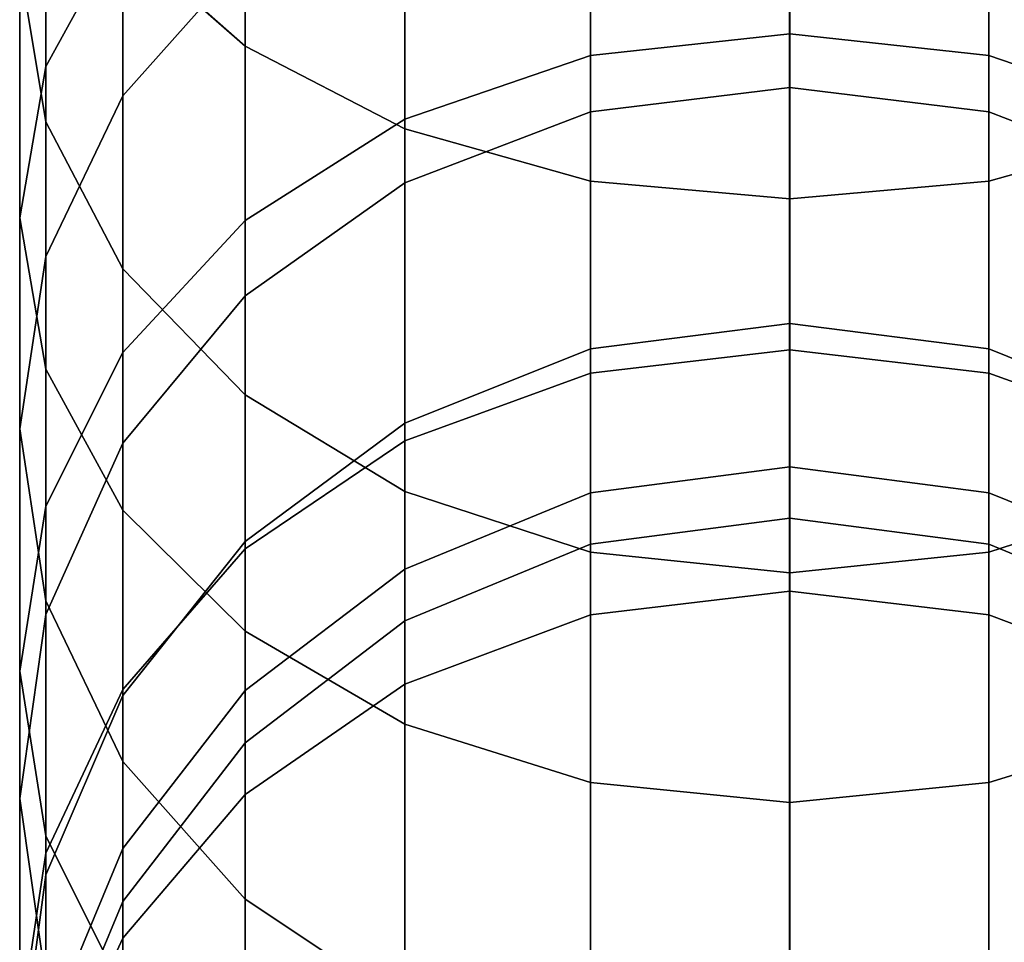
# Model space of a CAD drawing. Header units: inches. Extents: x 15 to 546804, y -66 to 267312.
# Tile 308 of 478: x 427024 to 427034, y 134593 to 134602. Entities that reach past the tile are written whole.
import ezdxf

# ---------------------------------------------------------------- set-up
doc = ezdxf.new("R2010")
doc.units = ezdxf.units.IN
doc.header["$MEASUREMENT"] = 0

msp = doc.modelspace()

# ---------------------------------------------------------------- linework, layer by layer
at = {"color": 7, "extrusion": (-1, -1.27576e-07, -3.33067e-16)}
for p, q in [((427026.59, 134602.172, 955.668), (427026.59, 134609.132, 949.458)), ((427028.247, 134601.311, 954.822), (427028.247, 134608.389, 948.506)), ((427030.176, 134600.769, 954.29), (427030.176, 134607.922, 947.908)), ((427034.317, 134600.769, 954.29), (427034.317, 134607.922, 947.908)), ((427032.247, 134600.584, 954.109), (427032.247, 134607.763, 947.703)), ((427024.519, 134601.959, 967.147), (427024.519, 134607.409, 960.81)), ((427024.519, 134607.288, 1637.129), (427024.519, 134601.384, 1630.482)), ((427032.247, 134606.462, 970.529), (427032.247, 134602.3, 976.907)), ((427025.318, 134606.183, 1626.756), (427025.318, 134601.654, 1620.052)), ((427030.176, 134602.074, 976.78), (427030.176, 134606.255, 970.374)), ((427034.317, 134602.074, 976.78), (427034.317, 134606.255, 970.374)), ((427024.247, 134600.387, 965.966), (427024.247, 134606.006, 959.432)), ((427025.318, 134605.932, 1638.504), (427025.318, 134599.858, 1631.666)), ((427028.247, 134601.413, 976.408), (427028.247, 134605.648, 969.918)), ((427032.247, 134601.74, 1611.266), (427032.247, 134605.111, 1618.035)), ((427030.176, 134604.876, 1618.172), (427030.176, 134601.488, 1611.372)), ((427034.317, 134604.876, 1618.172), (427034.317, 134601.488, 1611.372)), ((427026.59, 134604.768, 1639.685), (427026.59, 134598.549, 1632.683)), ((427024.519, 134604.657, 1627.94), (427024.519, 134599.986, 1621.025)), ((427026.59, 134600.36, 975.816), (427026.59, 134604.683, 969.193)), ((427024.519, 134598.814, 964.785), (427024.519, 134604.603, 958.054)), ((427028.247, 134604.185, 1618.575), (427028.247, 134600.75, 1611.68)), ((427028.247, 134603.874, 1640.591), (427028.247, 134597.544, 1633.463)), ((427024.519, 134601.959, 967.147), (427025.318, 134603.424, 968.248)), ((427025.318, 134598.988, 975.045), (427025.318, 134603.424, 968.248)), ((427030.176, 134603.312, 1641.16), (427030.176, 134596.912, 1633.954)), ((427034.317, 134603.312, 1641.16), (427034.317, 134596.912, 1633.954)), ((427025.318, 134597.349, 963.685), (427025.318, 134603.295, 956.77)), ((427026.59, 134602.172, 955.668), (427025.318, 134603.295, 956.77)), ((427032.247, 134603.121, 1641.354), (427032.247, 134596.696, 1634.121)), ((427024.519, 134601.384, 1630.482), (427024.247, 134603.021, 1629.211)), ((427024.247, 134603.021, 1629.211), (427024.247, 134598.196, 1622.07)), ((427025.318, 134601.654, 1620.052), (427026.59, 134603.086, 1619.217)), ((427026.59, 134603.086, 1619.217), (427026.59, 134599.576, 1612.171)), ((427030.176, 134602.074, 976.78), (427032.247, 134602.3, 976.907)), ((427032.247, 134602.3, 976.907), (427032.247, 134599.014, 983.777)), ((427032.247, 134602.3, 976.907), (427034.317, 134602.074, 976.78)), ((427026.59, 134596.091, 962.739), (427026.59, 134602.172, 955.668)), ((427028.247, 134601.311, 954.822), (427026.59, 134602.172, 955.668)), ((427028.247, 134601.413, 976.408), (427030.176, 134602.074, 976.78)), ((427030.176, 134598.774, 983.681), (427030.176, 134602.074, 976.78)), ((427034.317, 134598.774, 983.681), (427034.317, 134602.074, 976.78)), ((427034.317, 134602.074, 976.78), (427036.247, 134601.413, 976.408)), ((427024.247, 134600.387, 965.966), (427024.519, 134601.959, 967.147)), ((427024.519, 134597.391, 974.147), (427024.519, 134601.959, 967.147)), ((427030.176, 134601.488, 1611.372), (427032.247, 134601.74, 1611.266)), ((427032.247, 134601.74, 1611.266), (427034.317, 134601.488, 1611.372)), ((427032.247, 134599.289, 1604.113), (427032.247, 134601.74, 1611.266)), ((427024.519, 134599.986, 1621.025), (427025.318, 134601.654, 1620.052)), ((427025.318, 134601.654, 1620.052), (427025.318, 134598.047, 1612.811)), ((427028.247, 134600.75, 1611.68), (427030.176, 134601.488, 1611.372)), ((427030.176, 134601.488, 1611.372), (427030.176, 134599.025, 1604.184)), ((427034.317, 134601.488, 1611.372), (427036.247, 134600.75, 1611.68)), ((427034.317, 134601.488, 1611.372), (427034.317, 134599.025, 1604.184)), ((427025.318, 134599.858, 1631.666), (427024.519, 134601.384, 1630.482)), ((427024.519, 134601.384, 1630.482), (427024.519, 134596.406, 1623.114)), ((427026.59, 134600.36, 975.816), (427028.247, 134601.413, 976.408)), ((427028.247, 134598.069, 983.399), (427028.247, 134601.413, 976.408)), ((427028.247, 134595.125, 962.014), (427028.247, 134601.311, 954.822)), ((427030.176, 134600.769, 954.29), (427028.247, 134601.311, 954.822)), ((427036.247, 134601.311, 954.822), (427034.317, 134600.769, 954.29)), ((427026.59, 134599.576, 1612.171), (427028.247, 134600.75, 1611.68)), ((427028.247, 134600.75, 1611.68), (427028.247, 134598.253, 1604.393)), ((427030.176, 134594.518, 961.558), (427030.176, 134600.769, 954.29)), ((427032.247, 134600.584, 954.109), (427030.176, 134600.769, 954.29)), ((427034.317, 134600.769, 954.29), (427032.247, 134600.584, 954.109)), ((427034.317, 134594.518, 961.558), (427034.317, 134600.769, 954.29)), ((427032.247, 134594.311, 961.403), (427032.247, 134600.584, 954.109)), ((427024.247, 134595.677, 973.183), (427024.247, 134600.387, 965.966)), ((427024.519, 134598.814, 964.785), (427024.247, 134600.387, 965.966)), ((427025.318, 134598.988, 975.045), (427026.59, 134600.36, 975.816)), ((427026.59, 134596.947, 982.951), (427026.59, 134600.36, 975.816)), ((427024.247, 134598.196, 1622.07), (427024.519, 134599.986, 1621.025)), ((427024.519, 134599.986, 1621.025), (427024.519, 134596.265, 1613.556)), ((427026.59, 134598.549, 1632.683), (427025.318, 134599.858, 1631.666)), ((427025.318, 134599.858, 1631.666), (427025.318, 134594.738, 1624.087)), ((427025.318, 134598.047, 1612.811), (427026.59, 134599.576, 1612.171)), ((427026.59, 134599.576, 1612.171), (427026.59, 134597.025, 1604.725)), ((427030.176, 134599.025, 1604.184), (427032.247, 134599.289, 1604.113)), ((427032.247, 134599.289, 1604.113), (427034.317, 134599.025, 1604.184)), ((427032.247, 134597.801, 1596.699), (427032.247, 134599.289, 1604.113)), ((427028.247, 134598.253, 1604.393), (427030.176, 134599.025, 1604.184)), ((427030.176, 134599.025, 1604.184), (427030.176, 134597.53, 1596.735)), ((427030.176, 134598.774, 983.681), (427032.247, 134599.014, 983.777)), ((427032.247, 134599.014, 983.777), (427032.247, 134597.267, 989.154)), ((427032.247, 134599.014, 983.777), (427034.317, 134598.774, 983.681)), ((427034.317, 134599.025, 1604.184), (427036.247, 134598.253, 1604.393)), ((427034.317, 134599.025, 1604.184), (427034.317, 134597.53, 1596.735)), ((427024.519, 134597.391, 974.147), (427025.318, 134598.988, 975.045)), ((427025.318, 134595.486, 982.367), (427025.318, 134598.988, 975.045)), ((427024.519, 134593.963, 972.22), (427024.519, 134598.814, 964.785)), ((427025.318, 134597.349, 963.685), (427024.519, 134598.814, 964.785)), ((427028.247, 134598.069, 983.399), (427030.176, 134598.774, 983.681)), ((427030.176, 134596.996, 989.154), (427030.176, 134598.774, 983.681)), ((427034.317, 134598.774, 983.681), (427036.247, 134598.069, 983.399)), ((427034.317, 134596.996, 989.154), (427034.317, 134598.774, 983.681)), ((427028.247, 134597.544, 1633.463), (427026.59, 134598.549, 1632.683)), ((427026.59, 134598.549, 1632.683), (427026.59, 134593.306, 1624.923)), ((427024.519, 134596.406, 1623.114), (427024.247, 134598.196, 1622.07)), ((427024.247, 134598.196, 1622.07), (427024.247, 134594.353, 1614.356)), ((427026.59, 134597.025, 1604.725), (427028.247, 134598.253, 1604.393)), ((427028.247, 134598.253, 1604.393), (427028.247, 134596.737, 1596.841)), ((427024.519, 134596.265, 1613.556), (427025.318, 134598.047, 1612.811)), ((427025.318, 134598.047, 1612.811), (427025.318, 134595.424, 1605.158)), ((427026.59, 134596.947, 982.951), (427028.247, 134598.069, 983.399)), ((427028.247, 134596.199, 989.154), (427028.247, 134598.069, 983.399)), ((427030.176, 134597.53, 1596.735), (427032.247, 134597.801, 1596.699)), ((427032.247, 134597.801, 1596.699), (427034.317, 134597.53, 1596.735)), ((427032.247, 134597.267, 1588.627), (427032.247, 134597.801, 1596.699)), ((427030.176, 134596.912, 1633.954), (427028.247, 134597.544, 1633.463)), ((427028.247, 134597.544, 1633.463), (427028.247, 134592.207, 1625.564)), ((427028.247, 134596.737, 1596.841), (427030.176, 134597.53, 1596.735)), ((427030.176, 134597.53, 1596.735), (427030.176, 134596.995, 1588.645)), ((427036.247, 134597.544, 1633.463), (427034.317, 134596.912, 1633.954)), ((427034.317, 134597.53, 1596.735), (427036.247, 134596.737, 1596.841)), ((427034.317, 134597.53, 1596.735), (427034.317, 134596.995, 1588.645)), ((427024.247, 134595.677, 973.183), (427024.519, 134597.391, 974.147)), ((427024.519, 134593.784, 981.687), (427024.519, 134597.391, 974.147)), ((427025.318, 134592.365, 971.322), (427025.318, 134597.349, 963.685)), ((427026.59, 134596.091, 962.739), (427025.318, 134597.349, 963.685)), ((427030.176, 134596.995, 1588.645), (427032.247, 134597.267, 1588.627)), ((427032.247, 134597.267, 1589.154), (427030.176, 134596.995, 1589.154)), ((427032.247, 134597.267, 989.154), (427030.176, 134596.996, 989.154)), ((427032.247, 134597.267, 1588.627), (427034.317, 134596.995, 1588.645)), ((427034.317, 134596.995, 1589.154), (427032.247, 134597.267, 1589.154)), ((427034.317, 134596.996, 989.154), (427032.247, 134597.267, 989.154)), ((427032.247, 134597.267, 989.154), (427032.247, 134597.267, 1588.627)), ((427032.247, 134597.267, 1588.627), (427032.247, 134597.267, 1589.154)), ((427032.247, 134597.267, 989.154), (427032.247, 134596.506, 991.497)), ((427025.318, 134595.424, 1605.158), (427026.59, 134597.025, 1604.725)), ((427026.59, 134597.025, 1604.725), (427026.59, 134595.476, 1597.008)), ((427030.176, 134596.996, 989.154), (427028.247, 134596.199, 989.154)), ((427028.247, 134596.199, 1588.698), (427030.176, 134596.995, 1588.645)), ((427030.176, 134596.995, 1589.154), (427028.247, 134596.199, 1589.154)), ((427030.176, 134596.995, 1588.645), (427030.176, 134596.996, 989.154)), ((427030.176, 134596.26, 991.417), (427030.176, 134596.996, 989.154)), ((427030.176, 134596.995, 1589.154), (427030.176, 134596.995, 1588.645)), ((427036.247, 134596.199, 989.154), (427034.317, 134596.996, 989.154)), ((427034.317, 134596.995, 1588.645), (427034.317, 134596.996, 989.154)), ((427034.317, 134596.26, 991.417), (427034.317, 134596.996, 989.154)), ((427034.317, 134596.995, 1588.645), (427036.247, 134596.199, 1588.698)), ((427036.247, 134596.199, 1589.154), (427034.317, 134596.995, 1589.154)), ((427034.317, 134596.995, 1589.154), (427034.317, 134596.995, 1588.645)), ((427025.318, 134595.486, 982.367), (427026.59, 134596.947, 982.951)), ((427026.59, 134594.932, 989.154), (427026.59, 134596.947, 982.951)), ((427032.247, 134596.696, 1634.121), (427030.176, 134596.912, 1633.954)), ((427030.176, 134596.912, 1633.954), (427030.176, 134591.516, 1625.967)), ((427034.317, 134596.912, 1633.954), (427032.247, 134596.696, 1634.121)), ((427034.317, 134596.912, 1633.954), (427034.317, 134591.516, 1625.967)), ((427026.59, 134595.476, 1597.008), (427028.247, 134596.737, 1596.841)), ((427028.247, 134596.737, 1596.841), (427028.247, 134596.199, 1588.698)), ((427032.247, 134596.696, 1634.121), (427032.247, 134591.28, 1626.105)), ((427030.176, 134596.26, 991.417), (427032.247, 134596.506, 991.497)), ((427032.247, 134596.506, 991.497), (427034.317, 134596.26, 991.417)), ((427025.318, 134594.738, 1624.087), (427024.519, 134596.406, 1623.114)), ((427024.519, 134596.406, 1623.114), (427024.519, 134592.441, 1615.155)), ((427024.247, 134594.353, 1614.356), (427024.519, 134596.265, 1613.556)), ((427024.519, 134596.265, 1613.556), (427024.519, 134593.56, 1605.662)), ((427028.247, 134595.54, 991.183), (427030.176, 134596.26, 991.417)), ((427034.317, 134596.26, 991.417), (427036.247, 134595.54, 991.183)), ((427026.59, 134594.932, 1588.782), (427028.247, 134596.199, 1588.698)), ((427028.247, 134596.199, 1589.154), (427026.59, 134594.932, 1589.154)), ((427028.247, 134596.199, 989.154), (427026.59, 134594.932, 989.154)), ((427028.247, 134596.199, 1589.154), (427028.247, 134596.199, 1588.698)), ((427028.247, 134596.199, 1588.698), (427028.247, 134596.199, 989.154)), ((427028.247, 134595.54, 991.183), (427028.247, 134596.199, 989.154)), ((427026.59, 134590.994, 970.55), (427026.59, 134596.091, 962.739)), ((427028.247, 134595.125, 962.014), (427026.59, 134596.091, 962.739)), ((427024.247, 134591.958, 980.958), (427024.247, 134595.677, 973.183)), ((427024.519, 134593.963, 972.22), (427024.247, 134595.677, 973.183)), ((427026.59, 134594.394, 990.811), (427028.247, 134595.54, 991.183)), ((427024.519, 134593.784, 981.687), (427025.318, 134595.486, 982.367)), ((427025.318, 134593.281, 989.154), (427025.318, 134595.486, 982.367)), ((427025.318, 134593.832, 1597.226), (427026.59, 134595.476, 1597.008)), ((427026.59, 134595.476, 1597.008), (427026.59, 134594.932, 1589.154)), ((427024.519, 134593.56, 1605.662), (427025.318, 134595.424, 1605.158)), ((427025.318, 134595.424, 1605.158), (427025.318, 134593.832, 1597.226)), ((427028.247, 134589.941, 969.959), (427028.247, 134595.125, 962.014)), ((427030.176, 134594.518, 961.558), (427028.247, 134595.125, 962.014)), ((427036.247, 134595.125, 962.014), (427034.317, 134594.518, 961.558)), ((427025.318, 134593.281, 1588.891), (427026.59, 134594.932, 1588.782)), ((427026.59, 134594.932, 1589.154), (427025.318, 134593.281, 1589.154)), ((427026.59, 134594.932, 989.154), (427025.318, 134593.281, 989.154)), ((427026.59, 134594.932, 1589.154), (427026.59, 134594.932, 1588.782)), ((427026.59, 134594.932, 1588.782), (427026.59, 134594.932, 989.154)), ((427026.59, 134594.394, 990.811), (427026.59, 134594.932, 989.154)), ((427026.59, 134593.306, 1624.923), (427025.318, 134594.738, 1624.087)), ((427025.318, 134594.738, 1624.087), (427025.318, 134590.66, 1615.9)), ((427030.176, 134589.279, 969.587), (427030.176, 134594.518, 961.558)), ((427032.247, 134594.311, 961.403), (427030.176, 134594.518, 961.558)), ((427034.317, 134594.518, 961.558), (427032.247, 134594.311, 961.403)), ((427034.317, 134589.279, 969.587), (427034.317, 134594.518, 961.558)), ((427024.519, 134592.441, 1615.155), (427024.247, 134594.353, 1614.356)), ((427024.247, 134594.353, 1614.356), (427024.247, 134591.56, 1606.203)), ((427025.318, 134592.901, 990.325), (427026.59, 134594.394, 990.811)), ((427032.247, 134589.054, 969.46), (427032.247, 134594.311, 961.403)), ((427024.519, 134590.132, 980.228), (427024.519, 134593.963, 972.22)), ((427025.318, 134592.365, 971.322), (427024.519, 134593.963, 972.22)), ((427024.519, 134591.918, 1597.481), (427025.318, 134593.832, 1597.226)), ((427025.318, 134593.832, 1597.226), (427025.318, 134593.281, 1589.154)), ((427024.247, 134591.958, 980.958), (427024.519, 134593.784, 981.687)), ((427024.519, 134591.359, 989.154), (427024.519, 134593.784, 981.687)), ((427024.247, 134591.56, 1606.203), (427024.519, 134593.56, 1605.662)), ((427024.519, 134593.56, 1605.662), (427024.519, 134591.918, 1597.481)), ((427028.247, 134592.207, 1625.564), (427026.59, 134593.306, 1624.923)), ((427026.59, 134593.306, 1624.923), (427026.59, 134589.13, 1616.54)), ((427024.519, 134591.359, 1589.018), (427025.318, 134593.281, 1588.891)), ((427025.318, 134593.281, 1589.154), (427024.519, 134591.359, 1589.154)), ((427025.318, 134593.281, 989.154), (427024.519, 134591.359, 989.154)), ((427025.318, 134593.281, 1589.154), (427025.318, 134593.281, 1588.891)), ((427025.318, 134593.281, 1588.891), (427025.318, 134593.281, 989.154)), ((427025.318, 134592.901, 990.325), (427025.318, 134593.281, 989.154)), ((427024.519, 134591.162, 989.76), (427025.318, 134592.901, 990.325))]:
    msp.add_line(p, q, dxfattribs=at)
for centre, start, end in [((-134652.556, 1005.192, -427032.264), 254.99999, 345.78565), ((-134654.556, 1589.154, -427032.264), 359.99999, 90.78565)]:
    msp.add_arc(centre, 65.315, start, end, dxfattribs=at)
at = {"color": 7}
for points, invisible_edges in [([(427025.318, 134610.099, 950.699), (427026.59, 134602.172, 955.668), (427026.59, 134609.132, 949.458)], 1), ([(427026.59, 134602.172, 955.668), (427025.318, 134610.099, 950.699), (427025.318, 134603.295, 956.77)], 1), ([(427026.59, 134602.172, 955.668), (427028.247, 134608.389, 948.506), (427026.59, 134609.132, 949.458)], 1), ([(427024.247, 134608.743, 1635.654), (427024.519, 134601.384, 1630.482), (427024.247, 134603.021, 1629.211)], 1), ([(427024.519, 134601.384, 1630.482), (427024.247, 134608.743, 1635.654), (427024.519, 134607.288, 1637.129)], 1), ([(427025.318, 134608.717, 962.094), (427024.519, 134601.959, 967.147), (427024.519, 134607.409, 960.81)], 1), ([(427024.519, 134601.959, 967.147), (427025.318, 134608.717, 962.094), (427025.318, 134603.424, 968.248)], 1), ([(427028.247, 134608.389, 948.506), (427026.59, 134602.172, 955.668), (427028.247, 134601.311, 954.822)], 1), ([(427028.247, 134601.311, 954.822), (427030.176, 134607.922, 947.908), (427028.247, 134608.389, 948.506)], 1), ([(427034.317, 134607.922, 947.908), (427036.247, 134601.311, 954.822), (427036.247, 134608.389, 948.506)], 1), ([(427030.176, 134607.922, 947.908), (427028.247, 134601.311, 954.822), (427030.176, 134600.769, 954.29)], 1), ([(427030.176, 134600.769, 954.29), (427032.247, 134607.763, 947.703), (427030.176, 134607.922, 947.908)], 1), ([(427032.247, 134607.763, 947.703), (427034.317, 134600.769, 954.29), (427034.317, 134607.922, 947.908)], 1), ([(427036.247, 134601.311, 954.822), (427034.317, 134607.922, 947.908), (427034.317, 134600.769, 954.29)], 1), ([(427032.247, 134607.763, 947.703), (427030.176, 134600.769, 954.29), (427032.247, 134600.584, 954.109)], 1), ([(427034.317, 134600.769, 954.29), (427032.247, 134607.763, 947.703), (427032.247, 134600.584, 954.109)], 1), ([(427024.519, 134607.409, 960.81), (427024.247, 134600.387, 965.966), (427024.247, 134606.006, 959.432)], 1), ([(427024.247, 134600.387, 965.966), (427024.519, 134607.409, 960.81), (427024.519, 134601.959, 967.147)], 1), ([(427026.59, 134607.492, 1625.739), (427025.318, 134601.654, 1620.052), (427026.59, 134603.086, 1619.217)], 1), ([(427025.318, 134601.654, 1620.052), (427026.59, 134607.492, 1625.739), (427025.318, 134606.183, 1626.756)], 1), ([(427024.519, 134607.288, 1637.129), (427025.318, 134599.858, 1631.666), (427024.519, 134601.384, 1630.482)], 1), ([(427025.318, 134599.858, 1631.666), (427024.519, 134607.288, 1637.129), (427025.318, 134605.932, 1638.504)], 1), ([(427030.176, 134602.074, 976.78), (427032.247, 134606.462, 970.529), (427032.247, 134602.3, 976.907)], 1), ([(427032.247, 134606.462, 970.529), (427030.176, 134602.074, 976.78), (427030.176, 134606.255, 970.374)], 1), ([(427034.317, 134606.255, 970.374), (427032.247, 134602.3, 976.907), (427032.247, 134606.462, 970.529)], 1), ([(427025.318, 134606.183, 1626.756), (427024.519, 134599.986, 1621.025), (427025.318, 134601.654, 1620.052)], 1), ([(427024.519, 134599.986, 1621.025), (427025.318, 134606.183, 1626.756), (427024.519, 134604.657, 1627.94)], 1), ([(427028.247, 134601.413, 976.408), (427030.176, 134606.255, 970.374), (427030.176, 134602.074, 976.78)], 1), ([(427030.176, 134606.255, 970.374), (427028.247, 134601.413, 976.408), (427028.247, 134605.648, 969.918)], 1), ([(427032.247, 134602.3, 976.907), (427034.317, 134606.255, 970.374), (427034.317, 134602.074, 976.78)], 1), ([(427036.247, 134605.648, 969.918), (427034.317, 134602.074, 976.78), (427034.317, 134606.255, 970.374)], 1), ([(427024.247, 134606.006, 959.432), (427024.519, 134598.814, 964.785), (427024.519, 134604.603, 958.054)], 1), ([(427024.519, 134598.814, 964.785), (427024.247, 134606.006, 959.432), (427024.247, 134600.387, 965.966)], 1), ([(427025.318, 134605.932, 1638.504), (427026.59, 134598.549, 1632.683), (427025.318, 134599.858, 1631.666)], 1), ([(427026.59, 134598.549, 1632.683), (427025.318, 134605.932, 1638.504), (427026.59, 134604.768, 1639.685)], 1), ([(427026.59, 134600.36, 975.816), (427028.247, 134605.648, 969.918), (427028.247, 134601.413, 976.408)], 1), ([(427028.247, 134605.648, 969.918), (427026.59, 134600.36, 975.816), (427026.59, 134604.683, 969.193)], 1), ([(427034.317, 134602.074, 976.78), (427036.247, 134605.648, 969.918), (427036.247, 134601.413, 976.408)], 1), ([(427030.176, 134604.876, 1618.172), (427032.247, 134601.74, 1611.266), (427032.247, 134605.111, 1618.035)], 1), ([(427032.247, 134605.111, 1618.035), (427034.317, 134601.488, 1611.372), (427034.317, 134604.876, 1618.172)], 1), ([(427034.317, 134601.488, 1611.372), (427032.247, 134605.111, 1618.035), (427032.247, 134601.74, 1611.266)], 1), ([(427028.247, 134604.185, 1618.575), (427030.176, 134601.488, 1611.372), (427030.176, 134604.876, 1618.172)], 1), ([(427032.247, 134601.74, 1611.266), (427030.176, 134604.876, 1618.172), (427030.176, 134601.488, 1611.372)], 1), ([(427034.317, 134604.876, 1618.172), (427036.247, 134600.75, 1611.68), (427036.247, 134604.185, 1618.575)], 1), ([(427036.247, 134600.75, 1611.68), (427034.317, 134604.876, 1618.172), (427034.317, 134601.488, 1611.372)], 1), ([(427026.59, 134604.768, 1639.685), (427028.247, 134597.544, 1633.463), (427026.59, 134598.549, 1632.683)], 1), ([(427028.247, 134597.544, 1633.463), (427026.59, 134604.768, 1639.685), (427028.247, 134603.874, 1640.591)], 1), ([(427024.519, 134604.657, 1627.94), (427024.247, 134598.196, 1622.07), (427024.519, 134599.986, 1621.025)], 1), ([(427024.247, 134598.196, 1622.07), (427024.519, 134604.657, 1627.94), (427024.247, 134603.021, 1629.211)], 1), ([(427026.59, 134604.683, 969.193), (427025.318, 134598.988, 975.045), (427025.318, 134603.424, 968.248)], 1), ([(427025.318, 134598.988, 975.045), (427026.59, 134604.683, 969.193), (427026.59, 134600.36, 975.816)], 1), ([(427024.519, 134604.603, 958.054), (427025.318, 134597.349, 963.685), (427025.318, 134603.295, 956.77)], 1), ([(427025.318, 134597.349, 963.685), (427024.519, 134604.603, 958.054), (427024.519, 134598.814, 964.785)], 1), ([(427026.59, 134603.086, 1619.217), (427028.247, 134600.75, 1611.68), (427028.247, 134604.185, 1618.575)], 1), ([(427030.176, 134601.488, 1611.372), (427028.247, 134604.185, 1618.575), (427028.247, 134600.75, 1611.68)], 1), ([(427030.176, 134603.312, 1641.16), (427028.247, 134597.544, 1633.463), (427028.247, 134603.874, 1640.591)], 1), ([(427034.317, 134596.912, 1633.954), (427036.247, 134603.874, 1640.591), (427036.247, 134597.544, 1633.463)], 1), ([(427036.247, 134603.874, 1640.591), (427034.317, 134596.912, 1633.954), (427034.317, 134603.312, 1641.16)], 1), ([(427025.318, 134603.424, 968.248), (427024.519, 134597.391, 974.147), (427024.519, 134601.959, 967.147)], 1), ([(427024.519, 134597.391, 974.147), (427025.318, 134603.424, 968.248), (427025.318, 134598.988, 975.045)], 1), ([(427028.247, 134597.544, 1633.463), (427030.176, 134603.312, 1641.16), (427030.176, 134596.912, 1633.954)], 1), ([(427032.247, 134603.121, 1641.354), (427030.176, 134596.912, 1633.954), (427030.176, 134603.312, 1641.16)], 1), ([(427032.247, 134596.696, 1634.121), (427034.317, 134603.312, 1641.16), (427034.317, 134596.912, 1633.954)], 1), ([(427034.317, 134603.312, 1641.16), (427032.247, 134596.696, 1634.121), (427032.247, 134603.121, 1641.354)], 1), ([(427025.318, 134603.295, 956.77), (427026.59, 134596.091, 962.739), (427026.59, 134602.172, 955.668)], 1), ([(427026.59, 134596.091, 962.739), (427025.318, 134603.295, 956.77), (427025.318, 134597.349, 963.685)], 1), ([(427030.176, 134596.912, 1633.954), (427032.247, 134603.121, 1641.354), (427032.247, 134596.696, 1634.121)], 1), ([(427024.247, 134603.021, 1629.211), (427024.519, 134596.406, 1623.114), (427024.247, 134598.196, 1622.07)], 1), ([(427024.519, 134596.406, 1623.114), (427024.247, 134603.021, 1629.211), (427024.519, 134601.384, 1630.482)], 1), ([(427026.59, 134603.086, 1619.217), (427025.318, 134598.047, 1612.811), (427026.59, 134599.576, 1612.171)], 1), ([(427025.318, 134598.047, 1612.811), (427026.59, 134603.086, 1619.217), (427025.318, 134601.654, 1620.052)], 1), ([(427028.247, 134600.75, 1611.68), (427026.59, 134603.086, 1619.217), (427026.59, 134599.576, 1612.171)], 1), ([(427030.176, 134598.774, 983.681), (427032.247, 134602.3, 976.907), (427032.247, 134599.014, 983.777)], 1), ([(427032.247, 134602.3, 976.907), (427030.176, 134598.774, 983.681), (427030.176, 134602.074, 976.78)], 1), ([(427034.317, 134602.074, 976.78), (427032.247, 134599.014, 983.777), (427032.247, 134602.3, 976.907)], 1), ([(427026.59, 134602.172, 955.668), (427028.247, 134595.125, 962.014), (427028.247, 134601.311, 954.822)], 1), ([(427028.247, 134595.125, 962.014), (427026.59, 134602.172, 955.668), (427026.59, 134596.091, 962.739)], 1), ([(427028.247, 134598.069, 983.399), (427030.176, 134602.074, 976.78), (427030.176, 134598.774, 983.681)], 1), ([(427030.176, 134602.074, 976.78), (427028.247, 134598.069, 983.399), (427028.247, 134601.413, 976.408)], 1), ([(427032.247, 134599.014, 983.777), (427034.317, 134602.074, 976.78), (427034.317, 134598.774, 983.681)], 1), ([(427036.247, 134601.413, 976.408), (427034.317, 134598.774, 983.681), (427034.317, 134602.074, 976.78)], 1), ([(427024.519, 134601.959, 967.147), (427024.247, 134595.677, 973.183), (427024.247, 134600.387, 965.966)], 1), ([(427024.247, 134595.677, 973.183), (427024.519, 134601.959, 967.147), (427024.519, 134597.391, 974.147)], 1), ([(427030.176, 134601.488, 1611.372), (427032.247, 134599.289, 1604.113), (427032.247, 134601.74, 1611.266)], 1), ([(427032.247, 134601.74, 1611.266), (427034.317, 134599.025, 1604.184), (427034.317, 134601.488, 1611.372)], 1), ([(427034.317, 134599.025, 1604.184), (427032.247, 134601.74, 1611.266), (427032.247, 134599.289, 1604.113)], 1), ([(427025.318, 134601.654, 1620.052), (427024.519, 134596.265, 1613.556), (427025.318, 134598.047, 1612.811)], 1), ([(427024.519, 134596.265, 1613.556), (427025.318, 134601.654, 1620.052), (427024.519, 134599.986, 1621.025)], 1), ([(427028.247, 134600.75, 1611.68), (427030.176, 134599.025, 1604.184), (427030.176, 134601.488, 1611.372)], 1), ([(427032.247, 134599.289, 1604.113), (427030.176, 134601.488, 1611.372), (427030.176, 134599.025, 1604.184)], 1), ([(427034.317, 134601.488, 1611.372), (427036.247, 134598.253, 1604.393), (427036.247, 134600.75, 1611.68)], 1), ([(427036.247, 134598.253, 1604.393), (427034.317, 134601.488, 1611.372), (427034.317, 134599.025, 1604.184)], 1), ([(427024.519, 134601.384, 1630.482), (427025.318, 134594.738, 1624.087), (427024.519, 134596.406, 1623.114)], 1), ([(427025.318, 134594.738, 1624.087), (427024.519, 134601.384, 1630.482), (427025.318, 134599.858, 1631.666)], 1), ([(427026.59, 134596.947, 982.951), (427028.247, 134601.413, 976.408), (427028.247, 134598.069, 983.399)], 1), ([(427028.247, 134601.413, 976.408), (427026.59, 134596.947, 982.951), (427026.59, 134600.36, 975.816)], 1), ([(427034.317, 134598.774, 983.681), (427036.247, 134601.413, 976.408), (427036.247, 134598.069, 983.399)], 1), ([(427028.247, 134601.311, 954.822), (427030.176, 134594.518, 961.558), (427030.176, 134600.769, 954.29)], 1), ([(427030.176, 134594.518, 961.558), (427028.247, 134601.311, 954.822), (427028.247, 134595.125, 962.014)], 1), ([(427034.317, 134600.769, 954.29), (427036.247, 134595.125, 962.014), (427036.247, 134601.311, 954.822)], 1), ([(427026.59, 134599.576, 1612.171), (427028.247, 134598.253, 1604.393), (427028.247, 134600.75, 1611.68)], 1), ([(427030.176, 134599.025, 1604.184), (427028.247, 134600.75, 1611.68), (427028.247, 134598.253, 1604.393)], 1), ([(427030.176, 134600.769, 954.29), (427032.247, 134594.311, 961.403), (427032.247, 134600.584, 954.109)], 1), ([(427032.247, 134594.311, 961.403), (427030.176, 134600.769, 954.29), (427030.176, 134594.518, 961.558)], 1), ([(427032.247, 134600.584, 954.109), (427034.317, 134594.518, 961.558), (427034.317, 134600.769, 954.29)], 1), ([(427036.247, 134595.125, 962.014), (427034.317, 134600.769, 954.29), (427034.317, 134594.518, 961.558)], 1), ([(427034.317, 134594.518, 961.558), (427032.247, 134600.584, 954.109), (427032.247, 134594.311, 961.403)], 1), ([(427024.247, 134600.387, 965.966), (427024.519, 134593.963, 972.22), (427024.519, 134598.814, 964.785)], 1), ([(427024.519, 134593.963, 972.22), (427024.247, 134600.387, 965.966), (427024.247, 134595.677, 973.183)], 1), ([(427026.59, 134600.36, 975.816), (427025.318, 134595.486, 982.367), (427025.318, 134598.988, 975.045)], 1), ([(427025.318, 134595.486, 982.367), (427026.59, 134600.36, 975.816), (427026.59, 134596.947, 982.951)], 1), ([(427024.519, 134599.986, 1621.025), (427024.247, 134594.353, 1614.356), (427024.519, 134596.265, 1613.556)], 1), ([(427024.247, 134594.353, 1614.356), (427024.519, 134599.986, 1621.025), (427024.247, 134598.196, 1622.07)], 1), ([(427025.318, 134599.858, 1631.666), (427026.59, 134593.306, 1624.923), (427025.318, 134594.738, 1624.087)], 1), ([(427026.59, 134593.306, 1624.923), (427025.318, 134599.858, 1631.666), (427026.59, 134598.549, 1632.683)], 1), ([(427026.59, 134599.576, 1612.171), (427025.318, 134595.424, 1605.158), (427026.59, 134597.025, 1604.725)], 1), ([(427025.318, 134595.424, 1605.158), (427026.59, 134599.576, 1612.171), (427025.318, 134598.047, 1612.811)], 1), ([(427028.247, 134598.253, 1604.393), (427026.59, 134599.576, 1612.171), (427026.59, 134597.025, 1604.725)], 1), ([(427030.176, 134599.025, 1604.184), (427032.247, 134597.801, 1596.699), (427032.247, 134599.289, 1604.113)], 1), ([(427032.247, 134599.289, 1604.113), (427034.317, 134597.53, 1596.735), (427034.317, 134599.025, 1604.184)], 1), ([(427034.317, 134597.53, 1596.735), (427032.247, 134599.289, 1604.113), (427032.247, 134597.801, 1596.699)], 1), ([(427028.247, 134598.253, 1604.393), (427030.176, 134597.53, 1596.735), (427030.176, 134599.025, 1604.184)], 1), ([(427032.247, 134597.801, 1596.699), (427030.176, 134599.025, 1604.184), (427030.176, 134597.53, 1596.735)], 1), ([(427030.176, 134596.996, 989.154), (427032.247, 134599.014, 983.777), (427032.247, 134597.267, 989.154)], 1), ([(427032.247, 134599.014, 983.777), (427030.176, 134596.996, 989.154), (427030.176, 134598.774, 983.681)], 1), ([(427034.317, 134598.774, 983.681), (427032.247, 134597.267, 989.154), (427032.247, 134599.014, 983.777)], 1), ([(427034.317, 134599.025, 1604.184), (427036.247, 134596.737, 1596.841), (427036.247, 134598.253, 1604.393)], 1), ([(427036.247, 134596.737, 1596.841), (427034.317, 134599.025, 1604.184), (427034.317, 134597.53, 1596.735)], 1), ([(427025.318, 134598.988, 975.045), (427024.519, 134593.784, 981.687), (427024.519, 134597.391, 974.147)], 1), ([(427024.519, 134593.784, 981.687), (427025.318, 134598.988, 975.045), (427025.318, 134595.486, 982.367)], 1), ([(427024.519, 134598.814, 964.785), (427025.318, 134592.365, 971.322), (427025.318, 134597.349, 963.685)], 1), ([(427025.318, 134592.365, 971.322), (427024.519, 134598.814, 964.785), (427024.519, 134593.963, 972.22)], 1), ([(427028.247, 134596.199, 989.154), (427030.176, 134598.774, 983.681), (427030.176, 134596.996, 989.154)], 1), ([(427030.176, 134598.774, 983.681), (427028.247, 134596.199, 989.154), (427028.247, 134598.069, 983.399)], 1), ([(427032.247, 134597.267, 989.154), (427034.317, 134598.774, 983.681), (427034.317, 134596.996, 989.154)], 1), ([(427036.247, 134598.069, 983.399), (427034.317, 134596.996, 989.154), (427034.317, 134598.774, 983.681)], 1), ([(427028.247, 134597.544, 1633.463), (427026.59, 134593.306, 1624.923), (427026.59, 134598.549, 1632.683)], 1), ([(427024.247, 134598.196, 1622.07), (427024.519, 134592.441, 1615.155), (427024.247, 134594.353, 1614.356)], 1), ([(427024.519, 134592.441, 1615.155), (427024.247, 134598.196, 1622.07), (427024.519, 134596.406, 1623.114)], 1), ([(427026.59, 134597.025, 1604.725), (427028.247, 134596.737, 1596.841), (427028.247, 134598.253, 1604.393)], 1), ([(427030.176, 134597.53, 1596.735), (427028.247, 134598.253, 1604.393), (427028.247, 134596.737, 1596.841)], 1), ([(427025.318, 134598.047, 1612.811), (427024.519, 134593.56, 1605.662), (427025.318, 134595.424, 1605.158)], 1), ([(427024.519, 134593.56, 1605.662), (427025.318, 134598.047, 1612.811), (427024.519, 134596.265, 1613.556)], 1), ([(427026.59, 134594.932, 989.154), (427028.247, 134598.069, 983.399), (427028.247, 134596.199, 989.154)], 1), ([(427028.247, 134598.069, 983.399), (427026.59, 134594.932, 989.154), (427026.59, 134596.947, 982.951)], 1), ([(427034.317, 134596.996, 989.154), (427036.247, 134598.069, 983.399), (427036.247, 134596.199, 989.154)], 1), ([(427030.176, 134597.53, 1596.735), (427032.247, 134597.267, 1588.627), (427032.247, 134597.801, 1596.699)], 1), ([(427032.247, 134597.801, 1596.699), (427034.317, 134596.995, 1588.645), (427034.317, 134597.53, 1596.735)], 1), ([(427034.317, 134596.995, 1588.645), (427032.247, 134597.801, 1596.699), (427032.247, 134597.267, 1588.627)], 1), ([(427026.59, 134593.306, 1624.923), (427028.247, 134597.544, 1633.463), (427028.247, 134592.207, 1625.564)], 1), ([(427030.176, 134596.912, 1633.954), (427028.247, 134592.207, 1625.564), (427028.247, 134597.544, 1633.463)], 1), ([(427028.247, 134596.737, 1596.841), (427030.176, 134596.995, 1588.645), (427030.176, 134597.53, 1596.735)], 1), ([(427032.247, 134597.267, 1588.627), (427030.176, 134597.53, 1596.735), (427030.176, 134596.995, 1588.645)], 1), ([(427034.317, 134591.516, 1625.967), (427036.247, 134597.544, 1633.463), (427036.247, 134592.207, 1625.564)], 1), ([(427036.247, 134597.544, 1633.463), (427034.317, 134591.516, 1625.967), (427034.317, 134596.912, 1633.954)], 1), ([(427034.317, 134597.53, 1596.735), (427036.247, 134596.199, 1588.698), (427036.247, 134596.737, 1596.841)], 1), ([(427036.247, 134596.199, 1588.698), (427034.317, 134597.53, 1596.735), (427034.317, 134596.995, 1588.645)], 1), ([(427024.519, 134597.391, 974.147), (427024.247, 134591.958, 980.958), (427024.247, 134595.677, 973.183)], 1), ([(427024.247, 134591.958, 980.958), (427024.519, 134597.391, 974.147), (427024.519, 134593.784, 981.687)], 1), ([(427025.318, 134597.349, 963.685), (427026.59, 134590.994, 970.55), (427026.59, 134596.091, 962.739)], 1), ([(427026.59, 134590.994, 970.55), (427025.318, 134597.349, 963.685), (427025.318, 134592.365, 971.322)], 1), ([(427030.176, 134596.26, 991.417), (427032.247, 134597.267, 989.154), (427032.247, 134596.506, 991.497)], 1), ([(427032.247, 134597.267, 989.154), (427030.176, 134596.26, 991.417), (427030.176, 134596.996, 989.154)], 1), ([(427030.176, 134596.995, 1588.645), (427032.247, 134597.267, 1589.154), (427032.247, 134597.267, 1588.627)], 1), ([(427032.247, 134597.267, 1589.154), (427030.176, 134596.995, 1588.645), (427030.176, 134596.995, 1589.154)], 1), ([(427030.176, 134596.996, 989.154), (427032.247, 134597.267, 1588.627), (427032.247, 134597.267, 989.154)], 1), ([(427032.247, 134597.267, 1588.627), (427030.176, 134596.996, 989.154), (427030.176, 134596.995, 1588.645)], 1), ([(427030.176, 134596.995, 1589.154), (427034.317, 134596.995, 1589.154), (427032.247, 134597.267, 1589.154)], 1), ([(427034.317, 134596.996, 989.154), (427032.247, 134596.506, 991.497), (427032.247, 134597.267, 989.154)], 1), ([(427032.247, 134597.267, 1588.627), (427034.317, 134596.995, 1589.154), (427034.317, 134596.995, 1588.645)], 1), ([(427034.317, 134596.995, 1589.154), (427032.247, 134597.267, 1588.627), (427032.247, 134597.267, 1589.154)], 1), ([(427032.247, 134597.267, 989.154), (427034.317, 134596.995, 1588.645), (427034.317, 134596.996, 989.154)], 1), ([(427034.317, 134596.995, 1588.645), (427032.247, 134597.267, 989.154), (427032.247, 134597.267, 1588.627)], 1), ([(427026.59, 134597.025, 1604.725), (427025.318, 134593.832, 1597.226), (427026.59, 134595.476, 1597.008)], 1), ([(427025.318, 134593.832, 1597.226), (427026.59, 134597.025, 1604.725), (427025.318, 134595.424, 1605.158)], 1), ([(427028.247, 134596.737, 1596.841), (427026.59, 134597.025, 1604.725), (427026.59, 134595.476, 1597.008)], 1), ([(427028.247, 134595.54, 991.183), (427030.176, 134596.996, 989.154), (427030.176, 134596.26, 991.417)], 1), ([(427030.176, 134596.996, 989.154), (427028.247, 134595.54, 991.183), (427028.247, 134596.199, 989.154)], 1), ([(427028.247, 134596.199, 989.154), (427030.176, 134596.995, 1588.645), (427030.176, 134596.996, 989.154)], 1), ([(427028.247, 134596.199, 1588.698), (427030.176, 134596.995, 1589.154), (427030.176, 134596.995, 1588.645)], 1), ([(427030.176, 134596.995, 1589.154), (427028.247, 134596.199, 1588.698), (427028.247, 134596.199, 1589.154)], 1), ([(427030.176, 134596.995, 1588.645), (427028.247, 134596.199, 989.154), (427028.247, 134596.199, 1588.698)], 1), ([(427028.247, 134596.199, 1589.154), (427036.247, 134596.199, 1589.154), (427034.317, 134596.995, 1589.154)], 13), ([(427028.247, 134596.199, 1589.154), (427034.317, 134596.995, 1589.154), (427030.176, 134596.995, 1589.154)], 3), ([(427030.176, 134596.995, 1588.645), (427028.247, 134596.737, 1596.841), (427028.247, 134596.199, 1588.698)], 1), ([(427032.247, 134596.506, 991.497), (427034.317, 134596.996, 989.154), (427034.317, 134596.26, 991.417)], 1), ([(427036.247, 134596.199, 989.154), (427034.317, 134596.26, 991.417), (427034.317, 134596.996, 989.154)], 1), ([(427034.317, 134596.996, 989.154), (427036.247, 134596.199, 1588.698), (427036.247, 134596.199, 989.154)], 1), ([(427036.247, 134596.199, 1588.698), (427034.317, 134596.996, 989.154), (427034.317, 134596.995, 1588.645)], 1), ([(427034.317, 134596.995, 1588.645), (427036.247, 134596.199, 1589.154), (427036.247, 134596.199, 1588.698)], 1), ([(427036.247, 134596.199, 1589.154), (427034.317, 134596.995, 1588.645), (427034.317, 134596.995, 1589.154)], 1), ([(427026.59, 134596.947, 982.951), (427025.318, 134593.281, 989.154), (427025.318, 134595.486, 982.367)], 1), ([(427025.318, 134593.281, 989.154), (427026.59, 134596.947, 982.951), (427026.59, 134594.932, 989.154)], 1), ([(427028.247, 134592.207, 1625.564), (427030.176, 134596.912, 1633.954), (427030.176, 134591.516, 1625.967)], 1), ([(427032.247, 134596.696, 1634.121), (427030.176, 134591.516, 1625.967), (427030.176, 134596.912, 1633.954)], 1), ([(427032.247, 134591.28, 1626.105), (427034.317, 134596.912, 1633.954), (427034.317, 134591.516, 1625.967)], 1), ([(427034.317, 134596.912, 1633.954), (427032.247, 134591.28, 1626.105), (427032.247, 134596.696, 1634.121)], 1), ([(427026.59, 134595.476, 1597.008), (427028.247, 134596.199, 1588.698), (427028.247, 134596.737, 1596.841)], 1), ([(427030.176, 134591.516, 1625.967), (427032.247, 134596.696, 1634.121), (427032.247, 134591.28, 1626.105)], 1), ([(427024.519, 134596.406, 1623.114), (427025.318, 134590.66, 1615.9), (427024.519, 134592.441, 1615.155)], 1), ([(427025.318, 134590.66, 1615.9), (427024.519, 134596.406, 1623.114), (427025.318, 134594.738, 1624.087)], 1), ([(427024.519, 134596.265, 1613.556), (427024.247, 134591.56, 1606.203), (427024.519, 134593.56, 1605.662)], 1), ([(427024.247, 134591.56, 1606.203), (427024.519, 134596.265, 1613.556), (427024.247, 134594.353, 1614.356)], 1), ([(427034.317, 134596.26, 991.417), (427036.247, 134596.199, 989.154), (427036.247, 134595.54, 991.183)], 1), ([(427026.59, 134594.394, 990.811), (427028.247, 134596.199, 989.154), (427028.247, 134595.54, 991.183)], 1), ([(427028.247, 134596.199, 989.154), (427026.59, 134594.394, 990.811), (427026.59, 134594.932, 989.154)], 1), ([(427026.59, 134594.932, 1588.782), (427028.247, 134596.199, 1589.154), (427028.247, 134596.199, 1588.698)], 1), ([(427028.247, 134596.199, 1589.154), (427026.59, 134594.932, 1588.782), (427026.59, 134594.932, 1589.154)], 1), ([(427026.59, 134594.932, 989.154), (427028.247, 134596.199, 1588.698), (427028.247, 134596.199, 989.154)], 1), ([(427028.247, 134596.199, 1588.698), (427026.59, 134594.932, 989.154), (427026.59, 134594.932, 1588.782)], 1), ([(427026.59, 134594.932, 1589.154), (427037.903, 134594.932, 1589.154), (427036.247, 134596.199, 1589.154)], 13), ([(427026.59, 134594.932, 1589.154), (427036.247, 134596.199, 1589.154), (427028.247, 134596.199, 1589.154)], 3), ([(427028.247, 134596.199, 1588.698), (427026.59, 134595.476, 1597.008), (427026.59, 134594.932, 1588.782)], 3), ([(427026.59, 134596.091, 962.739), (427028.247, 134589.941, 969.959), (427028.247, 134595.125, 962.014)], 1), ([(427028.247, 134589.941, 969.959), (427026.59, 134596.091, 962.739), (427026.59, 134590.994, 970.55)], 1), ([(427024.247, 134595.677, 973.183), (427024.519, 134590.132, 980.228), (427024.519, 134593.963, 972.22)], 1), ([(427024.519, 134590.132, 980.228), (427024.247, 134595.677, 973.183), (427024.247, 134591.958, 980.958)], 1), ([(427025.318, 134595.486, 982.367), (427024.519, 134591.359, 989.154), (427024.519, 134593.784, 981.687)], 1), ([(427024.519, 134591.359, 989.154), (427025.318, 134595.486, 982.367), (427025.318, 134593.281, 989.154)], 1), ([(427026.59, 134595.476, 1597.008), (427025.318, 134593.281, 1589.154), (427026.59, 134594.932, 1589.154)], 1), ([(427025.318, 134593.281, 1589.154), (427026.59, 134595.476, 1597.008), (427025.318, 134593.832, 1597.226)], 1), ([(427026.59, 134594.932, 1588.782), (427026.59, 134595.476, 1597.008), (427026.59, 134594.932, 1589.154)], 1), ([(427025.318, 134595.424, 1605.158), (427024.519, 134591.918, 1597.481), (427025.318, 134593.832, 1597.226)], 1), ([(427024.519, 134591.918, 1597.481), (427025.318, 134595.424, 1605.158), (427024.519, 134593.56, 1605.662)], 1), ([(427028.247, 134595.125, 962.014), (427030.176, 134589.279, 969.587), (427030.176, 134594.518, 961.558)], 1), ([(427030.176, 134589.279, 969.587), (427028.247, 134595.125, 962.014), (427028.247, 134589.941, 969.959)], 1), ([(427034.317, 134594.518, 961.558), (427036.247, 134589.941, 969.959), (427036.247, 134595.125, 962.014)], 1), ([(427026.59, 134594.394, 990.811), (427025.318, 134593.281, 989.154), (427026.59, 134594.932, 989.154)], 1), ([(427025.318, 134593.281, 1588.891), (427026.59, 134594.932, 989.154), (427025.318, 134593.281, 989.154)], 1), ([(427026.59, 134594.932, 989.154), (427025.318, 134593.281, 1588.891), (427026.59, 134594.932, 1588.782)], 1), ([(427025.318, 134593.281, 1589.154), (427039.175, 134593.281, 1589.154), (427037.903, 134594.932, 1589.154)], 13), ([(427025.318, 134593.281, 1589.154), (427037.903, 134594.932, 1589.154), (427026.59, 134594.932, 1589.154)], 3), ([(427026.59, 134594.932, 1589.154), (427025.318, 134593.281, 1588.891), (427026.59, 134594.932, 1588.782)], 1), ([(427025.318, 134593.281, 1588.891), (427026.59, 134594.932, 1589.154), (427025.318, 134593.281, 1589.154)], 1), ([(427025.318, 134594.738, 1624.087), (427026.59, 134589.13, 1616.54), (427025.318, 134590.66, 1615.9)], 1), ([(427026.59, 134589.13, 1616.54), (427025.318, 134594.738, 1624.087), (427026.59, 134593.306, 1624.923)], 1), ([(427030.176, 134594.518, 961.558), (427032.247, 134589.054, 969.46), (427032.247, 134594.311, 961.403)], 1), ([(427032.247, 134589.054, 969.46), (427030.176, 134594.518, 961.558), (427030.176, 134589.279, 969.587)], 1), ([(427032.247, 134594.311, 961.403), (427034.317, 134589.279, 969.587), (427034.317, 134594.518, 961.558)], 1), ([(427036.247, 134589.941, 969.959), (427034.317, 134594.518, 961.558), (427034.317, 134589.279, 969.587)], 1), ([(427024.247, 134594.353, 1614.356), (427024.519, 134589.559, 1606.744), (427024.247, 134591.56, 1606.203)], 1), ([(427024.519, 134589.559, 1606.744), (427024.247, 134594.353, 1614.356), (427024.519, 134592.441, 1615.155)], 1), ([(427025.318, 134593.281, 989.154), (427026.59, 134594.394, 990.811), (427025.318, 134592.901, 990.325)], 1), ([(427034.317, 134589.279, 969.587), (427032.247, 134594.311, 961.403), (427032.247, 134589.054, 969.46)], 1), ([(427024.519, 134593.963, 972.22), (427025.318, 134588.43, 979.548), (427025.318, 134592.365, 971.322)], 1), ([(427025.318, 134588.43, 979.548), (427024.519, 134593.963, 972.22), (427024.519, 134590.132, 980.228)], 1), ([(427025.318, 134593.832, 1597.226), (427024.519, 134591.359, 1589.154), (427025.318, 134593.281, 1589.154)], 1), ([(427024.519, 134591.359, 1589.154), (427025.318, 134593.832, 1597.226), (427024.519, 134591.918, 1597.481)], 1), ([(427024.519, 134593.784, 981.687), (427024.247, 134589.296, 989.154), (427024.247, 134591.958, 980.958)], 1), ([(427024.247, 134589.296, 989.154), (427024.519, 134593.784, 981.687), (427024.519, 134591.359, 989.154)], 1), ([(427024.519, 134593.56, 1605.662), (427024.247, 134589.864, 1597.753), (427024.519, 134591.918, 1597.481)], 1), ([(427024.247, 134589.864, 1597.753), (427024.519, 134593.56, 1605.662), (427024.247, 134591.56, 1606.203)], 1), ([(427028.247, 134592.207, 1625.564), (427026.59, 134589.13, 1616.54), (427026.59, 134593.306, 1624.923)], 1), ([(427025.318, 134592.901, 990.325), (427024.519, 134591.359, 989.154), (427025.318, 134593.281, 989.154)], 1), ([(427024.519, 134591.359, 1589.018), (427025.318, 134593.281, 989.154), (427024.519, 134591.359, 989.154)], 1), ([(427025.318, 134593.281, 989.154), (427024.519, 134591.359, 1589.018), (427025.318, 134593.281, 1588.891)], 1), ([(427024.519, 134591.359, 1589.154), (427039.974, 134591.359, 1589.154), (427039.175, 134593.281, 1589.154)], 13), ([(427024.519, 134591.359, 1589.154), (427039.175, 134593.281, 1589.154), (427025.318, 134593.281, 1589.154)], 3), ([(427024.519, 134591.359, 989.154), (427025.318, 134592.901, 990.325), (427024.519, 134591.162, 989.76)], 1)]:
    msp.add_3dface(points, dxfattribs=dict(at, invisible_edges=invisible_edges))

doc.saveas('drawing.dxf')
